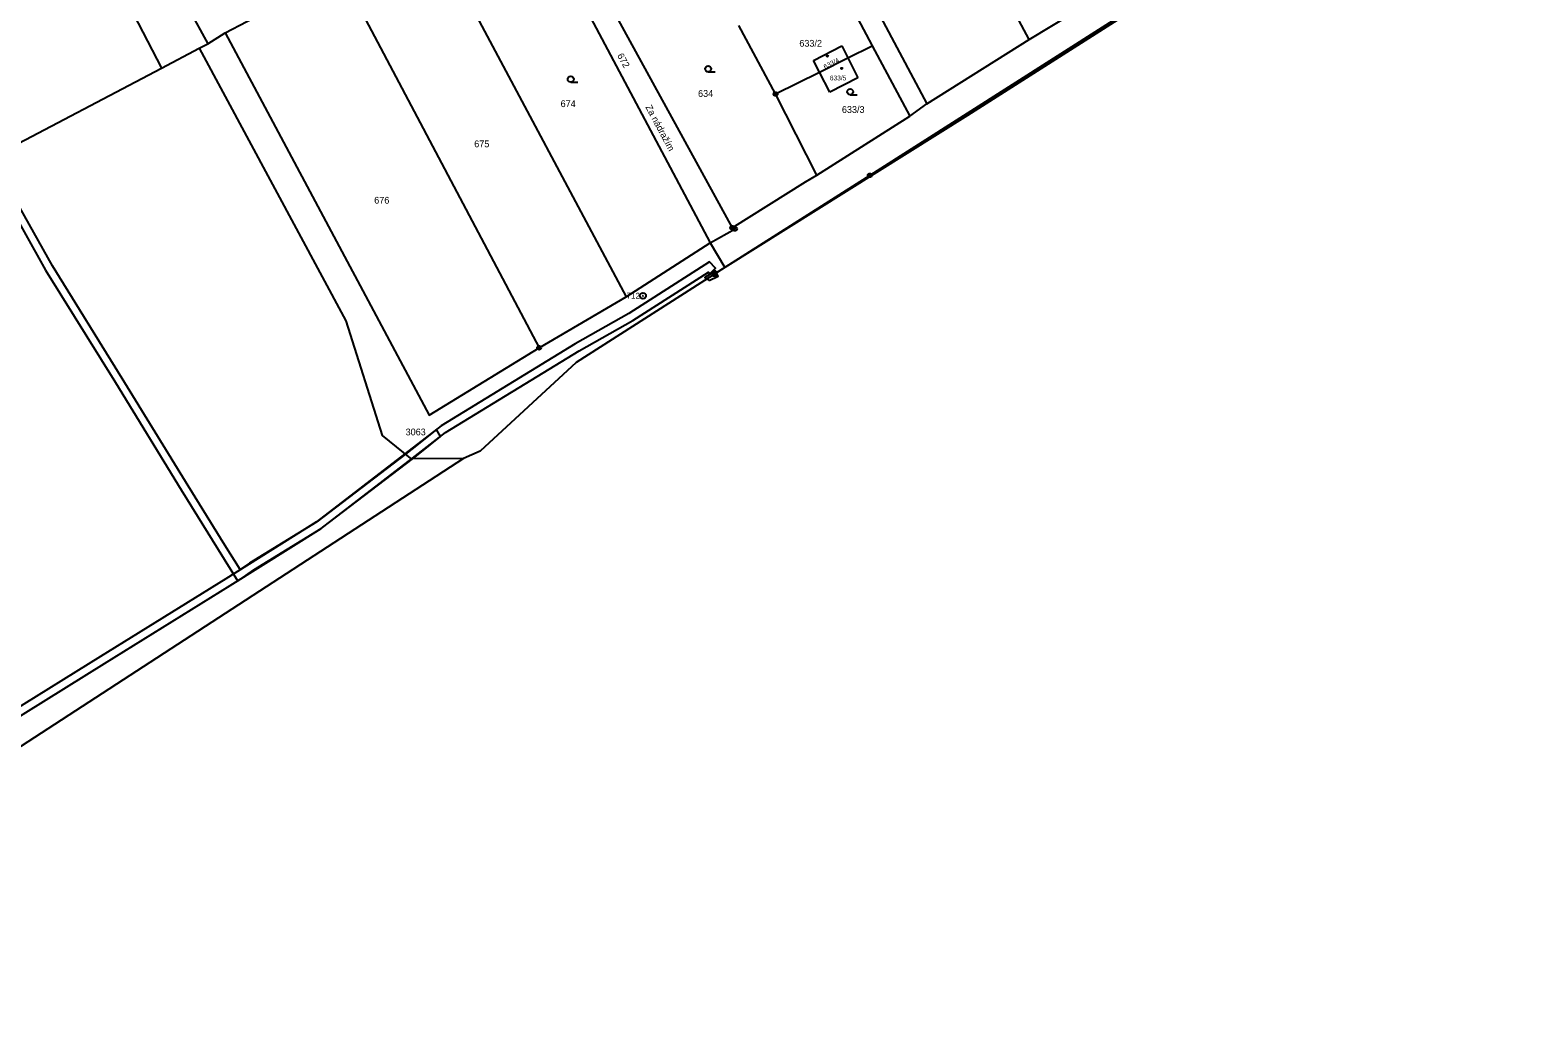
# Model space of a CAD drawing. Extents: x -504988 to -494607, y -1123820 to -1114018.
# Drawn here: x -497845.6 to -497467, y -1121578.3 to -1121331.7 of the extents above; entities that cross this region are included whole.
import ezdxf

# ---------------------------------------------------------------- set-up
doc = ezdxf.new("R2010")
doc.units = 0
for name, color, linetype in [('Hranice parcel', 7, 'Continuous'), ('Parcelní čísla', 7, 'Continuous'), ('Pop  PČ popisy', 7, 'Continuous'), ('Poz předměty', 7, 'Continuous'), ('Věcná břemena k části', 7, 'Continuous'), ('Značky bodu BP', 7, 'Continuous'), ('Značky budov', 7, 'Continuous'), ('Značky kultur', 7, 'Continuous')]:
    doc.layers.add(name, color=color, linetype=linetype)

msp = doc.modelspace()

# ---------------------------------------------------------------- linework, layer by layer
at = {"layer": 'Hranice parcel'}
for p, q in [((-497723.78, -1121292.94), (-497674.86, -1121385.08)), ((-497594.77, -1121333.98), (-497615.37, -1121295)), ((-497745.93, -1121304.89), (-497695.92, -1121398.57)), ((-497641.93, -1121309.72), (-497620.45, -1121350.11)), ((-497827.1, -1121313.09), (-497812.67, -1121341.18)), ((-497767.7, -1121317.08), (-497717.81, -1121411.4)), ((-497704.3, -1121317.43), (-497669.32, -1121381.26)), ((-497643.35, -1121318.33), (-497634.17, -1121335.61)), ((-497594.77, -1121333.98), (-497569.98, -1121318.91)), ((-497796.62, -1121332.35), (-497780.31, -1121323.74)), ((-497805.75, -1121326.4), (-497800.99, -1121335.07)), ((-497800.99, -1121335.07), (-497796.62, -1121332.35)), ((-497658.44, -1121347.68), (-497667.68, -1121330.46)), ((-497812.67, -1121341.18), (-497803.17, -1121336.21)), ((-497803.17, -1121336.21), (-497800.99, -1121335.07)), ((-497648.9, -1121339.28), (-497641.83, -1121335.57)), ((-497641.83, -1121335.57), (-497640.27, -1121338.64)), ((-497640.27, -1121338.64), (-497634.17, -1121335.61)), ((-497634.17, -1121335.61), (-497624.7, -1121353.25)), ((-497620.45, -1121350.11), (-497594.77, -1121333.98)), ((-497647.41, -1121342.2), (-497648.9, -1121339.28)), ((-497647.41, -1121342.2), (-497640.27, -1121338.64)), ((-497640.27, -1121338.64), (-497637.75, -1121343.59)), ((-497853.51, -1121362.63), (-497812.67, -1121341.18)), ((-497658.44, -1121347.68), (-497647.41, -1121342.2)), ((-497644.83, -1121347.26), (-497647.41, -1121342.2)), ((-497637.75, -1121343.59), (-497644.83, -1121347.26)), ((-497648.07, -1121368.05), (-497658.44, -1121347.68)), ((-497624.7, -1121353.25), (-497620.45, -1121350.11)), ((-497648.07, -1121368.05), (-497624.7, -1121353.25)), ((-497695.92, -1121398.57), (-497674.86, -1121385.08)), ((-497674.86, -1121385.08), (-497671.16, -1121391.21)), ((-497717.81, -1121411.4), (-497695.92, -1121398.57))]:
    msp.add_line(p, q, dxfattribs=at)
for points in [[(-497430.04, -1121239.64), (-497458.1, -1121256.14), (-497610.28, -1121353.06), (-497671.16, -1121391.21)], [(-497796.62, -1121332.35), (-497745.46, -1121428.31), (-497717.81, -1121411.4)], [(-497803.17, -1121336.21), (-497766.31, -1121404.61), (-497757.23, -1121433.42), (-497750.16, -1121439.06), (-497736.77, -1121439.15)], [(-497669.32, -1121381.26), (-497650.9, -1121369.73), (-497648.07, -1121368.05)], [(-497674.86, -1121385.08), (-497668.62, -1121381.54), (-497669.32, -1121381.26)], [(-497671.16, -1121391.21), (-497708.53, -1121415.06), (-497732.65, -1121437.37), (-497736.77, -1121439.15)], [(-497736.77, -1121439.15), (-497878.87, -1121531.51), (-498024.59, -1121622.74), (-498170.3, -1121713.98)]]:
    msp.add_lwpolyline(points, dxfattribs=at)
at = {"layer": 'Poz předměty'}
for p, q in [((-497478.06, -1121268.08), (-497634.78, -1121368.1)), ((-497634.78, -1121368.1), (-497673.67, -1121392.86)), ((-497674.17, -1121392.36), (-497673.17, -1121392.36)), ((-497674.17, -1121393.36), (-497674.17, -1121392.36)), ((-497674.17, -1121392.56), (-497673.17, -1121392.56)), ((-497674.17, -1121392.76), (-497673.17, -1121392.76)), ((-497674.17, -1121392.96), (-497673.17, -1121392.96)), ((-497674.17, -1121393.16), (-497673.17, -1121393.16)), ((-497674.17, -1121393.36), (-497673.17, -1121393.36)), ((-497673.97, -1121393.36), (-497673.97, -1121392.36)), ((-497673.77, -1121393.36), (-497673.77, -1121392.36)), ((-497673.57, -1121393.36), (-497673.57, -1121392.36)), ((-497673.37, -1121393.36), (-497673.37, -1121392.36)), ((-497673.17, -1121393.36), (-497673.17, -1121392.36))]:
    msp.add_line(p, q, dxfattribs=at)
for radius in [0.5, 0.4, 0.3, 0.2, 0.1]:
    msp.add_circle((-497634.78, -1121368.1), radius, dxfattribs=at)
at = {"layer": 'Věcná břemena k části'}
for points in [[(-497747.35, -1121437.52), (-497742.6, -1121433.69), (-497743.55, -1121431.89), (-497748.59, -1121435.94), (-497751.39, -1121438.08), (-497773.66, -1121455.07), (-497790.57, -1121465.45), (-497792.88, -1121467.09), (-497796.7, -1121460.93), (-497805.96, -1121446.02), (-497822.52, -1121419.06), (-497840.02, -1121390.85), (-497855.35, -1121363.62), (-497857.11, -1121364.57), (-497841.74, -1121391.87), (-497824.22, -1121420.12), (-497807.66, -1121447.08), (-497798.39, -1121462.01), (-497793.46, -1121469.95), (-497789.47, -1121467.11), (-497772.52, -1121456.73), (-497749.37, -1121439.07)], [(-497675.13, -1121394.5), (-497672.86, -1121393.39), (-497673.27, -1121392.56), (-497673.52, -1121392.04), (-497676.2, -1121393.74), (-497676.05, -1121393.86), (-497675.7, -1121394.11)]]:
    msp.add_lwpolyline(points, close=True, dxfattribs=at)
msp.add_lwpolyline([(-497871.67, -1121518.39), (-497826.94, -1121490.63), (-497795.42, -1121471.09), (-497772.55, -1121456.74), (-497749.63, -1121439.06), (-497741.3, -1121432.64), (-497707.74, -1121412.15), (-497694.27, -1121404.54), (-497675.31, -1121392.42), (-497674.95, -1121392.79), (-497673.5, -1121391.41), (-497675, -1121389.85), (-497695.3, -1121402.82), (-497708.75, -1121410.42), (-497742.43, -1121430.99), (-497751.5, -1121437.99), (-497773.69, -1121455.1), (-497796.48, -1121469.4), (-497827.99, -1121488.93), (-497872.73, -1121516.7)], dxfattribs=at)
at = {"layer": 'Značky bodu BP'}
for centre, radius in [((-497658.44, -1121347.68), 0.5), ((-497658.44, -1121347.68), 0.0303), ((-497669.32, -1121381.26), 0.5), ((-497669.32, -1121381.26), 0.0303), ((-497668.62, -1121381.54), 0.5), ((-497668.62, -1121381.54), 0.0303), ((-497691.74, -1121398.34), 0.75), ((-497691.74, -1121398.34), 0.03), ((-497717.81, -1121411.4), 0.5), ((-497717.81, -1121411.4), 0.0303)]:
    msp.add_circle(centre, radius, dxfattribs=at)
at = {"layer": 'Značky budov'}
for centre in [(-497645.44, -1121338.15), (-497641.83, -1121341.27)]:
    msp.add_circle(centre, 0.175, dxfattribs=at)
at = {"layer": 'Značky kultur'}
for p, q in [((-497675.37, -1121342.15), (-497673.62, -1121342.15)), ((-497709.88, -1121344.72), (-497708.13, -1121344.72)), ((-497639.71, -1121347.88), (-497637.96, -1121347.88))]:
    msp.add_line(p, q, dxfattribs=at)
for centre in [(-497709.88, -1121343.97), (-497675.37, -1121341.4), (-497639.71, -1121347.13)]:
    msp.add_circle(centre, 0.75, dxfattribs=at)

# ---------------------------------------------------------------- texts
at = {"layer": 'Parcelní čísla'}
for s, height, p in [('633/2', 1.7, (-497652.48, -1121335.8)), ('633/5', 1.2, (-497644.82, -1121344.26)), ('634', 1.7, (-497677.91, -1121348.4)), ('674', 1.7, (-497712.42, -1121350.97)), ('633/3', 1.7, (-497641.79, -1121352.43)), ('675', 1.7, (-497734.11, -1121361.05)), ('676', 1.7, (-497759.22, -1121375.2)), ('3063', 1.7, (-497751.34, -1121433.37))]:
    msp.add_text(s, height=height, dxfattribs=at).set_placement(p)
for s, height, rotation, p in [('672', 1.7, 299, (-497698.29, -1121338.02)), ('633/4', 1.2, 27, (-497646.03, -1121341.47))]:
    msp.add_text(s, height=height, rotation=rotation, dxfattribs=at).set_placement(p)
at = {"layer": 'Pop  PČ popisy'}
msp.add_text('Za nádražím', height=1.7, rotation=298, dxfattribs=at).set_placement((-497691.17, -1121350.96))
at = {"layer": 'Značky bodu BP'}
msp.add_text('712', height=1.5, dxfattribs=at).set_placement((-497695.84, -1121399.09))

doc.saveas('drawing.dxf')
